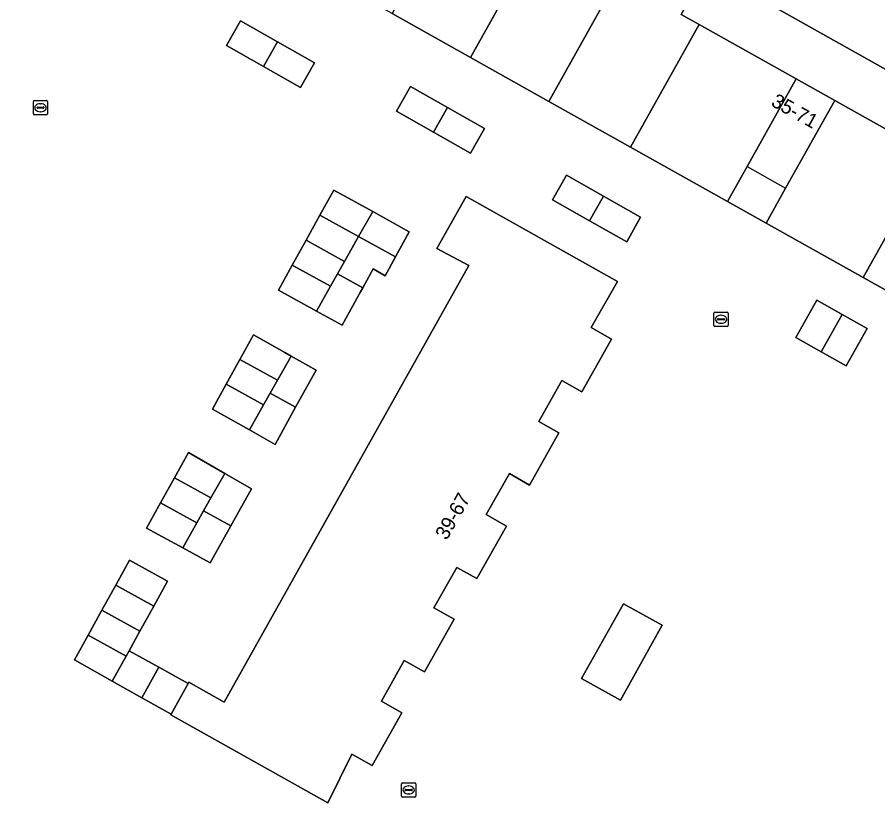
# Model space of a CAD drawing. Extents: x 163147 to 163550, y 380933 to 381639.
# Drawn here: x 163292.3 to 163352.5, y 381517.8 to 381572.9 of the extents above; entities that cross this region are included whole.
import ezdxf

# ---------------------------------------------------------------- set-up
doc = ezdxf.new("R2010")
doc.units = 0
for name, color, linetype in [('IMGEO_Erf', 7, 'Continuous'), ('IMGEO_Groenvoorziening', 7, 'Continuous'), ('IMGEO_Kolk', 7, 'Continuous'), ('IMGEO_Pand', 7, 'Continuous'), ('IMGEO_Pand_nummerreeks', 7, 'Continuous'), ('IMGEO_Pand_overbouw', 7, 'Continuous'), ('IMGEO_Rijbaan_lokaal_open', 7, 'Continuous'), ('IMGEO_Rioolput', 7, 'Continuous'), ('IMGEO_Voetpad_open', 7, 'Continuous')]:
    doc.layers.add(name, color=color, linetype=linetype)

msp = doc.modelspace()

# ---------------------------------------------------------------- linework, layer by layer
at = {"layer": 'IMGEO_Erf'}
msp.add_lwpolyline([(163389.772, 381533.219), (163384.335, 381536.26), (163378.897, 381539.301), (163373.46, 381542.342), (163368.022, 381545.383), (163362.584, 381548.424), (163357.147, 381551.465), (163351.494, 381554.627), (163344.686, 381558.434), (163341.996, 381559.951), (163335.192, 381563.765), (163329.483, 381566.965), (163323.994, 381570.042), (163318.505, 381573.12), (163313.016, 381576.197), (163307.526, 381579.274), (163306.339, 381577.158), (163301.172, 381580.046), (163302.358, 381582.169), (163302.037, 381582.351), (163296.548, 381585.428), (163291.473, 381588.273)], dxfattribs=at)
for points in [[(163309.502, 381569.401), (163306.911, 381570.868), (163307.891, 381572.598), (163310.482, 381571.13), (163313.072, 381569.661), (163312.107, 381567.926)], [(163321.402, 381564.804), (163318.811, 381566.271), (163319.791, 381568.001), (163322.382, 381566.533), (163324.972, 381565.064), (163324.007, 381563.329)], [(163332.335, 381558.598), (163329.744, 381560.065), (163330.724, 381561.795), (163333.315, 381560.326), (163335.905, 381558.858), (163334.94, 381557.123)], [(163315.005, 381551.29), (163313.217, 381552.277), (163310.557, 381553.744), (163311.523, 381555.495), (163312.49, 381557.247), (163313.456, 381558.998), (163314.422, 381560.749), (163317.152, 381559.243), (163319.711, 381557.831), (163318.744, 381556.08), (163318.015, 381554.758), (163317.179, 381555.23), (163316.454, 381553.917), (163316.293, 381553.625)], [(163324.447, 381533.554), (163323.037, 381534.327), (163321.436, 381531.494), (163322.856, 381530.694), (163320.776, 381527.003), (163319.356, 381527.803), (163317.767, 381524.955), (163319.184, 381524.151), (163317.116, 381520.459), (163315.694, 381521.256), (163314.006, 381517.842), (163303.014, 381523.998), (163303.039, 381524.043), (163300.987, 381525.196), (163298.926, 381526.354), (163296.276, 381527.843), (163297.24, 381529.59), (163298.204, 381531.336), (163299.167, 381533.083), (163300.131, 381534.829), (163302.792, 381533.361), (163301.828, 381531.614), (163300.864, 381529.868), (163300.106, 381528.493), (163302.176, 381527.351), (163304.246, 381526.208), (163304.288, 381526.281), (163306.766, 381524.899), (163323.872, 381555.468), (163321.646, 381556.662), (163323.696, 381560.304), (163334.289, 381554.358), (163332.439, 381551.119), (163333.86, 381550.32), (163331.785, 381546.632), (163330.387, 381547.412), (163328.77, 381544.556), (163330.189, 381543.755), (163328.123, 381540.095), (163326.721, 381540.894), (163325.103, 381538.028), (163326.522, 381537.226)], [(163350.291, 381548.435), (163348.532, 381549.428), (163346.773, 381550.421), (163348.248, 381553.033), (163350.007, 381552.04), (163351.766, 381551.047)], [(163311.004, 381549.376), (163311.439, 381549.13), (163313.195, 381548.138), (163311.76, 381545.539), (163310.324, 381542.941), (163308.52, 381543.96), (163305.942, 381545.416), (163306.899, 381547.148), (163307.856, 381548.881), (163308.813, 381550.613)], [(163308.665, 381539.838), (163307.225, 381537.237), (163305.785, 381534.636), (163303.852, 381535.697), (163301.33, 381537.082), (163302.304, 381538.844), (163303.279, 381540.605), (163304.253, 381542.367), (163306.796, 381540.909)], [(163334.495, 381525.019), (163331.776, 381526.544), (163334.705, 381531.766), (163337.41, 381530.283)]]:
    msp.add_lwpolyline(points, close=True, dxfattribs=at)
at = {"layer": 'IMGEO_Groenvoorziening'}
for points in [[(163297.645, 381600.322), (163296.794, 381598.793), (163301.344, 381596.284), (163300.955, 381595.579), (163301.933, 381595.035), (163302.723, 381594.595), (163307.427, 381591.965), (163312.92, 381588.895), (163318.413, 381585.824), (163323.905, 381582.753), (163329.398, 381579.683), (163334.877, 381576.62), (163335.252, 381577.216), (163339.672, 381574.746), (163338.74, 381573.057), (163340.001, 381572.35), (163346.804, 381568.535), (163349.497, 381567.024), (163356.3, 381563.209)], [(163405.961, 381539.624), (163371.092, 381559.098), (163297.645, 381600.322)]]:
    msp.add_lwpolyline(points, dxfattribs=at)
at = {"layer": 'IMGEO_Kolk'}
for p, q in [((163293.398, 381566.094), (163293.398, 381566.946)), ((163293.473, 381567.02), (163294.325, 381567.02)), ((163293.886, 381566.8), (163293.911, 381566.8)), ((163294.399, 381566.946), (163294.399, 381566.094)), ((163293.657, 381566.514), (163293.657, 381566.526)), ((163294.095, 381566.477), (163293.697, 381566.477)), ((163293.7, 381566.563), (163294.098, 381566.563)), ((163293.909, 381566.24), (163293.884, 381566.24)), ((163294.141, 381566.526), (163294.141, 381566.514)), ((163294.325, 381566.02), (163293.473, 381566.02))]:
    msp.add_line(p, q, dxfattribs=at)
for points in [[(163293.398, 381566.094), (163293.398, 381566.946)], [(163293.473, 381567.02), (163294.325, 381567.02)], [(163294.399, 381566.946), (163294.399, 381566.094)], [(163294.325, 381566.02), (163293.473, 381566.02)]]:
    msp.add_lwpolyline(points, dxfattribs=at)
for centre, radius, start, end in [((163293.475, 381566.944), 0.0765, 91.55205, 178.44795), ((163293.475, 381566.944), 0.0765, 91.55205, 178.44795), ((163294.323, 381566.944), 0.0765, 1.55205, 88.44795), ((163294.323, 381566.944), 0.0765, 1.55205, 88.44795), ((163293.697, 381566.523), 0.0403, 85.87752, 175.75265), ((163293.694, 381566.513), 0.0366, 178.93798, 274.71019), ((163294.098, 381566.52), 0.043, 264.86636, 352.45326), ((163294.102, 381566.525), 0.0386, 1.73085, 96.63898), ((163293.475, 381566.096), 0.0765, 181.55205, 268.44795), ((163293.475, 381566.096), 0.0765, 181.55205, 268.44795), ((163294.323, 381566.096), 0.0765, 271.55205, 358.44795), ((163294.323, 381566.096), 0.0765, 271.55205, 358.44795)]:
    msp.add_arc(centre, radius, start, end, dxfattribs=at)
for centre, major_axis, ratio, start_param, end_param in [((163293.885, 381566.52), (-0.387, 0.002), 0.722429, 4.712389, 7.853982), ((163293.91, 381566.52), (-0.39, 0.002), 0.717154, 1.570796, 4.712389)]:
    msp.add_ellipse(centre, major_axis=major_axis, ratio=ratio, start_param=start_param, end_param=end_param, dxfattribs=at)
at = {"layer": 'IMGEO_Pand'}
for points in [[(163329.398, 381579.683), (163323.905, 381582.753), (163318.505, 381573.12), (163323.994, 381570.042)], [(163334.877, 381576.62), (163329.398, 381579.683), (163323.994, 381570.042), (163329.483, 381566.965)], [(163340.001, 381572.35), (163338.74, 381573.057), (163339.672, 381574.746), (163335.252, 381577.216), (163334.877, 381576.62), (163329.483, 381566.965), (163335.192, 381563.765)], [(163310.482, 381571.13), (163307.891, 381572.598), (163306.911, 381570.868), (163309.502, 381569.401)], [(163346.804, 381568.535), (163340.001, 381572.35), (163335.192, 381563.765), (163341.996, 381559.951), (163343.364, 381562.394)], [(163310.482, 381571.13), (163309.502, 381569.401), (163312.107, 381567.926), (163313.072, 381569.661)], [(163322.382, 381566.533), (163319.791, 381568.001), (163318.811, 381566.271), (163321.402, 381564.804)], [(163356.3, 381563.209), (163349.497, 381567.024), (163346.054, 381560.877), (163344.686, 381558.434), (163351.494, 381554.627)], [(163322.382, 381566.533), (163321.402, 381564.804), (163324.007, 381563.329), (163324.972, 381565.064)], [(163362.519, 381561.082), (163362.881, 381561.73), (163358.512, 381564.182), (163357.48, 381562.547), (163356.3, 381563.209), (163351.494, 381554.627), (163357.147, 381551.465)], [(163333.315, 381560.326), (163330.724, 381561.795), (163329.744, 381560.065), (163332.335, 381558.598)], [(163317.152, 381559.243), (163314.422, 381560.749), (163313.456, 381558.998), (163316.168, 381557.501)], [(163330.189, 381543.755), (163328.77, 381544.556), (163330.387, 381547.412), (163331.785, 381546.632), (163333.86, 381550.32), (163332.439, 381551.119), (163334.289, 381554.358), (163323.696, 381560.304), (163321.646, 381556.662), (163323.872, 381555.468), (163306.766, 381524.899), (163304.288, 381526.281), (163304.246, 381526.208), (163303.039, 381524.043), (163303.014, 381523.998), (163314.006, 381517.842), (163315.694, 381521.256), (163317.116, 381520.459), (163319.184, 381524.151), (163317.767, 381524.955), (163319.356, 381527.803), (163320.776, 381527.003), (163322.856, 381530.694), (163321.436, 381531.494), (163323.037, 381534.327), (163324.447, 381533.554), (163326.522, 381537.226), (163325.103, 381538.028), (163326.721, 381540.894), (163328.123, 381540.095)], [(163333.315, 381560.326), (163332.335, 381558.598), (163334.94, 381557.123), (163335.905, 381558.858)], [(163316.168, 381557.501), (163313.456, 381558.998), (163312.49, 381557.247), (163315.184, 381555.76)], [(163319.711, 381557.831), (163317.152, 381559.243), (163316.168, 381557.501), (163318.744, 381556.08)], [(163312.49, 381557.247), (163311.523, 381555.495), (163314.2, 381554.018), (163314.692, 381554.889), (163315.184, 381555.76)], [(163318.744, 381556.08), (163316.168, 381557.501), (163315.184, 381555.76), (163314.692, 381554.889), (163316.454, 381553.917), (163317.179, 381555.23), (163318.015, 381554.758)], [(163311.523, 381555.495), (163310.557, 381553.744), (163313.217, 381552.277), (163314.2, 381554.018)], [(163316.454, 381553.917), (163314.692, 381554.889), (163314.2, 381554.018), (163313.217, 381552.277), (163315.005, 381551.29), (163316.293, 381553.625)], [(163350.007, 381552.04), (163348.248, 381553.033), (163346.773, 381550.421), (163348.532, 381549.428)], [(163351.766, 381551.047), (163350.007, 381552.04), (163348.532, 381549.428), (163350.291, 381548.435)], [(163311.439, 381549.13), (163311.004, 381549.376), (163308.813, 381550.613), (163307.856, 381548.881), (163310.48, 381547.431)], [(163307.856, 381548.881), (163306.899, 381547.148), (163309.507, 381545.708), (163309.97, 381546.528), (163310.48, 381547.431)], [(163313.195, 381548.138), (163311.439, 381549.13), (163310.48, 381547.431), (163309.97, 381546.528), (163311.76, 381545.539)], [(163306.899, 381547.148), (163305.942, 381545.416), (163308.52, 381543.96), (163309.507, 381545.708)], [(163311.76, 381545.539), (163309.97, 381546.528), (163309.507, 381545.708), (163308.52, 381543.96), (163310.324, 381542.941)], [(163306.796, 381540.909), (163304.253, 381542.367), (163303.279, 381540.605), (163305.828, 381539.195)], [(163308.665, 381539.838), (163306.796, 381540.909), (163305.828, 381539.195), (163305.318, 381538.293), (163307.225, 381537.237)], [(163303.279, 381540.605), (163302.304, 381538.844), (163304.838, 381537.442), (163305.318, 381538.293), (163305.828, 381539.195)], [(163302.304, 381538.844), (163301.33, 381537.082), (163303.852, 381535.697), (163304.838, 381537.442)], [(163307.225, 381537.237), (163305.318, 381538.293), (163304.838, 381537.442), (163303.852, 381535.697), (163305.785, 381534.636)], [(163302.792, 381533.361), (163300.131, 381534.829), (163299.167, 381533.083), (163301.828, 381531.614)], [(163299.167, 381533.083), (163298.204, 381531.336), (163300.864, 381529.868), (163301.828, 381531.614)], [(163298.204, 381531.336), (163297.24, 381529.59), (163299.901, 381528.121), (163300.106, 381528.493), (163300.864, 381529.868)], [(163337.41, 381530.283), (163334.705, 381531.766), (163331.776, 381526.544), (163334.495, 381525.019)], [(163299.901, 381528.121), (163297.24, 381529.59), (163296.276, 381527.843), (163298.926, 381526.354)], [(163302.176, 381527.351), (163300.106, 381528.493), (163299.901, 381528.121), (163298.926, 381526.354), (163300.987, 381525.196)], [(163304.246, 381526.208), (163302.176, 381527.351), (163300.987, 381525.196), (163303.039, 381524.043)]]:
    msp.add_lwpolyline(points, close=True, dxfattribs=at)
at = {"layer": 'IMGEO_Pand_overbouw'}
msp.add_lwpolyline([(163349.497, 381567.024), (163346.804, 381568.535), (163343.364, 381562.394), (163346.054, 381560.877)], close=True, dxfattribs=at)
at = {"layer": 'IMGEO_Rijbaan_lokaal_open'}
msp.add_lwpolyline([(163349.497, 381567.024), (163346.804, 381568.535), (163343.364, 381562.394), (163341.996, 381559.951), (163344.686, 381558.434), (163346.054, 381560.877)], close=True, dxfattribs=at)
at = {"layer": 'IMGEO_Rioolput'}
for p, q in [((163341.032, 381551.275), (163341.032, 381552.127)), ((163341.107, 381552.201), (163341.959, 381552.201)), ((163341.291, 381551.695), (163341.291, 381551.707)), ((163341.334, 381551.744), (163341.732, 381551.744)), ((163341.52, 381551.981), (163341.545, 381551.981)), ((163341.775, 381551.707), (163341.775, 381551.695)), ((163342.033, 381552.127), (163342.033, 381551.275)), ((163341.959, 381551.201), (163341.107, 381551.201)), ((163341.729, 381551.658), (163341.331, 381551.658)), ((163341.543, 381551.421), (163341.518, 381551.421)), ((163319.244, 381519.24), (163320.096, 381519.24)), ((163319.169, 381518.314), (163319.169, 381519.166)), ((163319.428, 381518.734), (163319.428, 381518.746)), ((163319.866, 381518.697), (163319.468, 381518.697)), ((163319.471, 381518.783), (163319.869, 381518.783)), ((163319.657, 381519.02), (163319.682, 381519.02)), ((163319.912, 381518.746), (163319.912, 381518.734)), ((163320.17, 381519.166), (163320.17, 381518.314)), ((163320.096, 381518.24), (163319.244, 381518.24)), ((163319.68, 381518.46), (163319.655, 381518.46))]:
    msp.add_line(p, q, dxfattribs=at)
for points in [[(163341.032, 381551.275), (163341.032, 381552.127)], [(163341.107, 381552.201), (163341.959, 381552.201)], [(163342.033, 381552.127), (163342.033, 381551.275)], [(163341.959, 381551.201), (163341.107, 381551.201)], [(163319.244, 381519.24), (163320.096, 381519.24)], [(163319.169, 381518.314), (163319.169, 381519.166)], [(163320.17, 381519.166), (163320.17, 381518.314)], [(163320.096, 381518.24), (163319.244, 381518.24)]]:
    msp.add_lwpolyline(points, dxfattribs=at)
for centre, radius, start, end in [((163341.109, 381552.125), 0.0765, 91.55205, 178.44795), ((163341.109, 381552.125), 0.0765, 91.55205, 178.44795), ((163341.331, 381551.704), 0.0403, 85.87752, 175.75265), ((163341.736, 381551.706), 0.0386, 1.73085, 96.63898), ((163341.957, 381552.125), 0.0765, 1.55205, 88.44795), ((163341.957, 381552.125), 0.0765, 1.55205, 88.44795), ((163341.109, 381551.277), 0.0765, 181.55205, 268.44795), ((163341.109, 381551.277), 0.0765, 181.55205, 268.44795), ((163341.328, 381551.694), 0.0366, 178.93798, 274.71019), ((163341.732, 381551.701), 0.043, 264.86636, 352.45326), ((163341.957, 381551.277), 0.0765, 271.55205, 358.44795), ((163341.957, 381551.277), 0.0765, 271.55205, 358.44795), ((163319.246, 381519.164), 0.0765, 91.55205, 178.44795), ((163319.246, 381519.164), 0.0765, 91.55205, 178.44795), ((163320.094, 381519.164), 0.0765, 1.55205, 88.44795), ((163320.094, 381519.164), 0.0765, 1.55205, 88.44795), ((163319.468, 381518.743), 0.0403, 85.87752, 175.75265), ((163319.465, 381518.733), 0.0366, 178.93798, 274.71019), ((163319.869, 381518.74), 0.043, 264.86636, 352.45326), ((163319.873, 381518.745), 0.0386, 1.73085, 96.63898), ((163319.246, 381518.316), 0.0765, 181.55205, 268.44795), ((163319.246, 381518.316), 0.0765, 181.55205, 268.44795), ((163320.094, 381518.316), 0.0765, 271.55205, 358.44795), ((163320.094, 381518.316), 0.0765, 271.55205, 358.44795)]:
    msp.add_arc(centre, radius, start, end, dxfattribs=at)
for centre, major_axis, ratio, start_param, end_param in [((163341.519, 381551.701), (-0.387, 0.002), 0.722429, 4.712389, 7.853982), ((163341.544, 381551.701), (-0.39, 0.002), 0.717154, 1.570796, 4.712389), ((163319.656, 381518.74), (-0.387, 0.002), 0.722429, 4.712389, 7.853982), ((163319.681, 381518.74), (-0.39, 0.002), 0.717154, 1.570796, 4.712389)]:
    msp.add_ellipse(centre, major_axis=major_axis, ratio=ratio, start_param=start_param, end_param=end_param, dxfattribs=at)
at = {"layer": 'IMGEO_Voetpad_open'}
msp.add_lwpolyline([(163299.241, 381609.999), (163298.734, 381610.132), (163298.144, 381610.261), (163292.447, 381605.644), (163291.519, 381603.953), (163297.645, 381600.322), (163371.092, 381559.098), (163405.961, 381539.624)], dxfattribs=at)

# ---------------------------------------------------------------- texts
at = {"layer": 'IMGEO_Pand_nummerreeks'}
for s, rotation, p in [('35-71', 330.71613, (163344.97, 381566.696)), ('39-67', 60.55591, (163322.34, 381536.185))]:
    msp.add_text(s, height=1, rotation=rotation, dxfattribs=at).set_placement(p)

doc.saveas('drawing.dxf')
